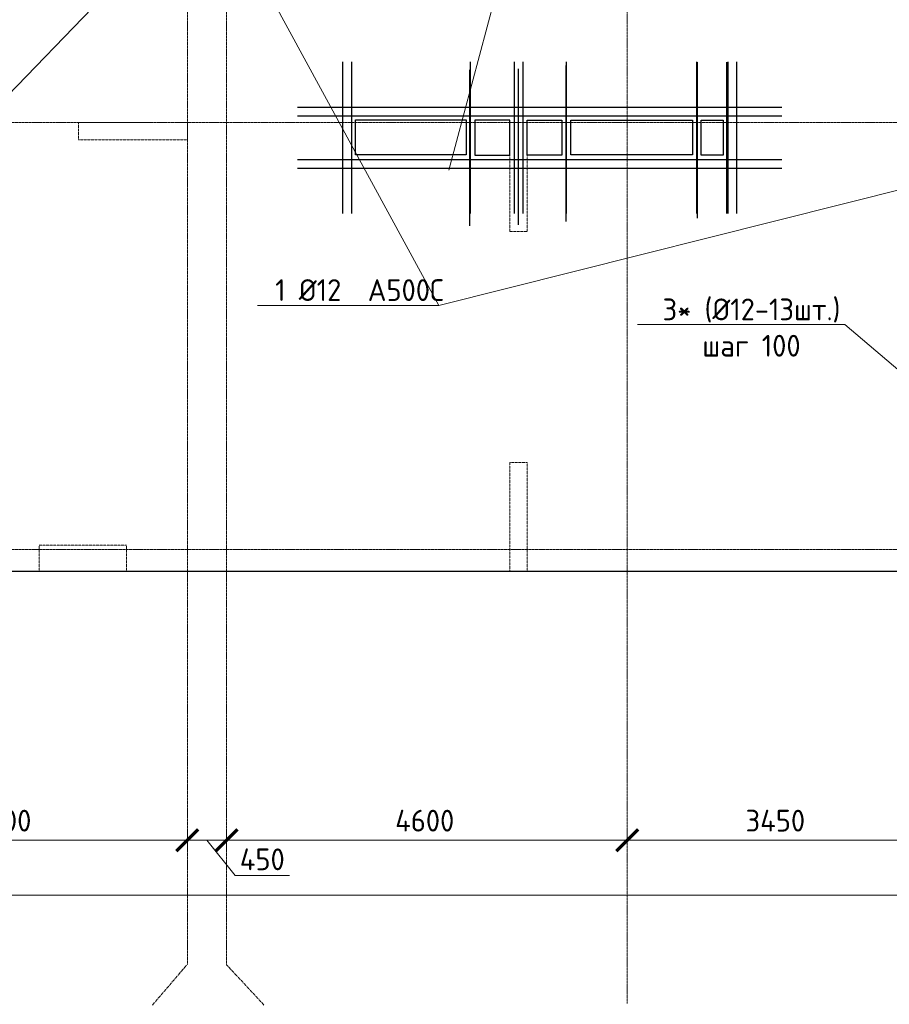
# Model space of a CAD drawing. Header units: millimetres. Extents: x -42044588 to 856694, y -806701 to 941911.
# Tile 974 of 1056: x -93215 to -83232, y -141408 to -130107. Entities that reach past the tile are written whole.
import ezdxf
from ezdxf import colors
from ezdxf.entities.mleader import LeaderData, LeaderLine
from ezdxf.math import Vec2, Vec3

# ---------------------------------------------------------------- set-up
doc = ezdxf.new("R2010")
doc.units = ezdxf.units.MM
for name, pattern in [('______5', [1100, 800, -100, 100, -100]), ('DASHED', [7, 5, -2, 0]), ('осевая', [50.8, 31.75, -6.35, 6.35, -6.35])]:
    doc.linetypes.add(name, pattern=pattern)
doc.layers.add('Колонна_ бетон', color=7, linetype='Continuous', lineweight=50, true_color=0xb4b496)
for name, color, linetype, lineweight in [('Оси', 40, '______5', 18), ('Перекрытие ж_бетон', 1, 'Continuous', 30), ('подоснова', 151, 'Continuous', 5), ('РАЗМЕРЫ', 1, 'Continuous', 9)]:
    doc.layers.add(name, color=color, linetype=linetype, lineweight=lineweight)
doc.styles.add('GOST-2.304_Type-B', font='GOST_Common.ttf')
doc.styles.add('ГОСТ', font='GOST_Common.ttf')
doc.dimstyles.new('СПДС', dxfattribs={"dimscale": 100, "dimtxt": 2.5, "dimasz": 2, "dimexe": 1.25, "dimexo": 0, "dimtad": 1, "dimdec": 0, "dimrnd": 5, "dimtxsty": 'GOST-2.304_Type-B', "dimblk": 'ARCHTICK', "dimcen": 2.5, "dimdle": 2, "dimclrd": 1, "dimclre": 1, "dimclrt": 1, "dimadec": 0, "dimazin": 2, "dimtfac": 0.75, "dimtdec": 0, "dimtmove": 1, "dimatfit": 3, "dimfxl": 0, "dimtolj": 1, "dimarcsym": 0})

# ---------------------------------------------------------------- blocks, each defined once
blk = doc.blocks.new('_ArchTick')
at = {"color": 0, "linetype": 'ByBlock', "const_width": 0.15}
blk.add_lwpolyline([(-0.5, -0.5), (0.5, 0.5)], dxfattribs=at)
blk = doc.blocks.new('*D6710')
at = {"color": 1, "lineweight": -2, "transparency": 16777216}
for p, q in [((-85705, -346670), (-85705, -346545)), ((-38905, -346670), (-38905, -346545)), ((-85905, -346670), (-38705, -346670))]:
    blk.add_line(p, q, dxfattribs=at)
at = {"layer": 'DEFPOINTS', "color": 0, "transparency": 16777216}
for p in [(-85705, -346670), (-38905, -346670), (-38905, -346670)]:
    blk.add_point(p, dxfattribs=at)
at = {"color": 1, "lineweight": -2, "transparency": 16777216, "xscale": 250, "yscale": 250, "zscale": 250, "rotation": 180}
blk.add_blockref('_ArchTick', (-85705, -346670), dxfattribs=at)
at = {"color": 1, "lineweight": -2, "transparency": 16777216, "xscale": 250, "yscale": 250, "zscale": 250}
blk.add_blockref('_ArchTick', (-38905, -346670), dxfattribs=at)
at = {"color": 1, "transparency": 16777216, "insert": (-67487, -346445), "char_height": 250, "width": 104166.67, "attachment_point": 5, "style": 'GOST-2.304_Type-B'}
blk.add_mtext('\\A1;46800', dxfattribs=at)
blk = doc.blocks.new('*D6718')
at = {"color": 1, "lineweight": -2, "transparency": 16777216}
for p, q in [((-81605, -346039), (-81605, -345914)), ((-77405, -346039), (-77405, -345914)), ((-81805, -346039), (-77205, -346039))]:
    blk.add_line(p, q, dxfattribs=at)
at = {"layer": 'DEFPOINTS', "color": 0, "transparency": 16777216}
for p in [(-81605, -346039), (-77405, -346039), (-77405, -346039)]:
    blk.add_point(p, dxfattribs=at)
at = {"color": 1, "lineweight": -2, "transparency": 16777216, "xscale": 250, "yscale": 250, "zscale": 250, "rotation": 180}
blk.add_blockref('_ArchTick', (-81605, -346039), dxfattribs=at)
at = {"color": 1, "lineweight": -2, "transparency": 16777216, "xscale": 250, "yscale": 250, "zscale": 250}
blk.add_blockref('_ArchTick', (-77405, -346039), dxfattribs=at)
at = {"color": 1, "transparency": 16777216, "insert": (-79530, -345814), "char_height": 250, "width": 83333.33, "attachment_point": 5, "style": 'GOST-2.304_Type-B'}
blk.add_mtext('\\A1;4200', dxfattribs=at)
blk = doc.blocks.new('*D6719')
at = {"color": 1, "lineweight": -2, "transparency": 16777216}
for p, q in [((-76955, -346039), (-76955, -345914)), ((-72355, -346039), (-72355, -345914)), ((-77155, -346039), (-72155, -346039))]:
    blk.add_line(p, q, dxfattribs=at)
at = {"layer": 'DEFPOINTS', "color": 0, "transparency": 16777216}
for p in [(-76955, -346039), (-72355, -346039), (-72355, -346039)]:
    blk.add_point(p, dxfattribs=at)
at = {"color": 1, "lineweight": -2, "transparency": 16777216, "xscale": 250, "yscale": 250, "zscale": 250, "rotation": 180}
blk.add_blockref('_ArchTick', (-76955, -346039), dxfattribs=at)
at = {"color": 1, "lineweight": -2, "transparency": 16777216, "xscale": 250, "yscale": 250, "zscale": 250}
blk.add_blockref('_ArchTick', (-72355, -346039), dxfattribs=at)
at = {"color": 1, "transparency": 16777216, "insert": (-74680, -345814), "char_height": 250, "width": 83333.33, "attachment_point": 5, "style": 'GOST-2.304_Type-B'}
blk.add_mtext('\\A1;4600', dxfattribs=at)
blk = doc.blocks.new('*D6720')
at = {"color": 1, "lineweight": -2, "transparency": 16777216}
for p, q in [((-72355, -346039), (-72355, -345914)), ((-68905, -346039), (-68905, -345914)), ((-72555, -346039), (-68705, -346039))]:
    blk.add_line(p, q, dxfattribs=at)
at = {"layer": 'DEFPOINTS', "color": 0, "transparency": 16777216}
for p in [(-72355, -346039), (-68905, -346039), (-68905, -346039)]:
    blk.add_point(p, dxfattribs=at)
at = {"color": 1, "lineweight": -2, "transparency": 16777216, "xscale": 250, "yscale": 250, "zscale": 250, "rotation": 180}
blk.add_blockref('_ArchTick', (-72355, -346039), dxfattribs=at)
at = {"color": 1, "lineweight": -2, "transparency": 16777216, "xscale": 250, "yscale": 250, "zscale": 250}
blk.add_blockref('_ArchTick', (-68905, -346039), dxfattribs=at)
at = {"color": 1, "transparency": 16777216, "insert": (-70655, -345814), "char_height": 250, "width": 83333.33, "attachment_point": 5, "style": 'GOST-2.304_Type-B'}
blk.add_mtext('\\A1;3450', dxfattribs=at)
blk = doc.blocks.new('*D6729')
at = {"color": 1, "lineweight": -2, "transparency": 16777216}
for p, q in [((-77405, -345914), (-77405, -346164)), ((-76755, -346039), (-77605, -346039)), ((-77180, -346039), (-76858, -346445)), ((-76955, -345976), (-76955, -346164)), ((-76858, -346445), (-76233, -346445))]:
    blk.add_line(p, q, dxfattribs=at)
at = {"layer": 'DEFPOINTS', "color": 0, "transparency": 16777216}
for p in [(-77405, -345914), (-77405, -346039), (-76955, -345976)]:
    blk.add_point(p, dxfattribs=at)
at = {"color": 1, "lineweight": -2, "transparency": 16777216, "xscale": 250, "yscale": 250, "zscale": 250, "rotation": 180}
blk.add_blockref('_ArchTick', (-77405, -346039), dxfattribs=at)
at = {"color": 1, "lineweight": -2, "transparency": 16777216, "xscale": 250, "yscale": 250, "zscale": 250}
blk.add_blockref('_ArchTick', (-76955, -346039), dxfattribs=at)
at = {"color": 1, "transparency": 16777216, "insert": (-76545, -346258), "char_height": 250, "attachment_point": 5, "style": 'GOST-2.304_Type-B'}
blk.add_mtext('\\A1;450', dxfattribs=at)
blk = doc.blocks.new('подложка стн 1-го этажа')
at = {"layer": 'Колонна_ бетон', "color": 252, "linetype": 'DASHED', "lineweight": 0, "ltscale": 0.5, "true_color": 0x939598, "transparency": 33554687}
for p, q in [((15094, 14612, -200), (15094, 14612, -200)), ((15094, 14612, -200), (15094, 14412, -200)), ((16344, 14612, -200), (15094, 14612, -200)), ((16344, 14612, -200), (16344, 14612, -200)), ((16344, 14412, -200), (16344, 14612, -200)), ((20044, 14612, -200), (20044, 14612, -200)), ((20044, 14612, -200), (20044, 13362, -200)), ((20244, 14612, -200), (20044, 14612, -200)), ((20244, 14612, -200), (20244, 14612, -200)), ((20244, 14612, -200), (20244, 13362, -200)), ((15094, 14412, -200), (15094, 14412, -200)), ((15094, 14412, -200), (16344, 14412, -200)), ((16344, 14412, -200), (16344, 14412, -200)), ((20044, 13362, -200), (20044, 13362, -200)), ((20044, 13362, -200), (20244, 13362, -200)), ((20244, 13362, -200), (20244, 13362, -200)), ((20044, 10712, -200), (20044, 9462, -200)), ((20244, 10712, -200), (20044, 10712, -200)), ((20244, 9462, -200), (20244, 10712, -200)), ((14644, 9762, -200), (14644, 9462, -200)), ((14644, 9762, -200), (15644, 9762, -200)), ((15644, 9762, -200), (15644, 9462, -200)), ((15644, 9462, -200), (14644, 9462, -200)), ((20244, 9462, -200), (20044, 9462, -200))]:
    blk.add_line(p, q, dxfattribs=at)
blk = doc.blocks.new('_None')
blk = doc.blocks.new('блочина')
at = {"layer": 'Перекрытие ж_бетон', "color": 4}
for points in [[(113843, 55383), (113843, 55783), (115113, 55783), (115113, 55383)], [(116213, 55780), (116213, 55380), (115813, 55380), (115813, 55780)], [(116313, 55382), (116313, 55782), (117713, 55782), (117713, 55382)], [(118063, 55380), (117813, 55380), (117813, 55780), (118063, 55780)]]:
    blk.add_lwpolyline(points, close=True, dxfattribs=at)
at = {"layer": 'Перекрытие ж_бетон', "color": 4, "elevation": 360}
blk.add_lwpolyline([(115213, 55780), (115213, 55380), (115613, 55380), (115613, 55780)], close=True, dxfattribs=at)
blk = doc.blocks.new('оси блок 2')
at = {"layer": 'Оси', "color": 16, "linetype": 'осевая', "lineweight": 0, "ltscale": 0.25, "transparency": 33554687}
for p, q in [((-72354.7, -322543), (-72354.7, -347914.1)), ((-77404.7, -323084.4), (-77404.7, -347462.5)), ((-76954.7, -323084.4), (-76954.7, -347468.4)), ((-89822.3, -337801.3), (-37238.5, -337801.3)), ((-89822.3, -342701.3), (-37238.5, -342701.3))]:
    blk.add_line(p, q, dxfattribs=at)
at = {"layer": 'Оси', "color": 16, "linetype": 'осевая', "lineweight": 0, "transparency": 33554687}
for p, q in [((-77805.3, -347930), (-77404.7, -347462.5)), ((-76525.3, -347930), (-76954.7, -347468.4))]:
    blk.add_line(p, q, dxfattribs=at)
for base, p1, p2, picture, middle in [((-77404.7, -346038.9), (-81604.7, -346038.9), (-77404.7, -346038.9), '*D6718', (-79529.9, -346038.9)), ((-72354.7, -346038.9), (-76954.7, -346038.9), (-72354.7, -346038.9), '*D6719', (-74679.9, -346038.9)), ((-68904.7, -346038.9), (-72354.7, -346038.9), (-68904.7, -346038.9), '*D6720', (-70654.9, -346038.9)), ((-38904.7, -346670.2), (-85704.7, -346670.2), (-38904.7, -346670.2), '*D6710', (-67487.3, -346670.2))]:
    dim = blk.add_linear_dim(base=base, p1=p1, p2=p2, dimstyle='СПДС', override={"dimgap": 1})
    dim.commit()
    dim.dimension.update_dxf_attribs({"geometry": picture, "text_midpoint": middle, "dimtype": 160})
dim = blk.add_linear_dim(base=(-77404.7, -346038.9), p1=(-76954.7, -345976.4), p2=(-77404.7, -345913.9), dimstyle='СПДС')
dim.commit()
dim.dimension.update_dxf_attribs({"geometry": '*D6729', "text_midpoint": (-76795.1, -346445.2), "dimtype": 160})

msp = doc.modelspace()

# ---------------------------------------------------------------- linework, layer by layer
at = {"lineweight": 30}
for p, q in [((-89507.223, -130589.815, -360), (-89507.218, -132329.815, -360)), ((-89407.223, -130589.815, -360), (-89407.218, -132329.815, -360)), ((-88042.876, -130589.815, -360), (-88042.871, -132329.815, -360)), ((-87538.014, -130589.815, -360), (-87538.009, -132329.815, -360)), ((-87438.014, -130589.815, -360), (-87438.009, -132329.815, -360)), ((-86946.932, -130634.012), (-86946.932, -132424.012)), ((-86940.959, -130589.815, -360), (-86940.954, -132329.815, -360)), ((-85446.622, -130589.815, -360), (-85446.617, -132329.815, -360)), ((-85438.237, -130593.241), (-85438.237, -132383.241)), ((-85100.611, -130592.537, -360), (-85100.605, -132332.537, -360)), ((-85084.683, -130589.815, -360), (-85084.677, -132329.815, -360)), ((-84984.683, -130589.815, -360), (-84984.677, -132329.815, -360)), ((-88052.347, -130681.626), (-88052.347, -132471.626)), ((-87491.115, -130671.409), (-87491.115, -132461.409)), ((-90024.629, -131109.815, -360), (-84464.683, -131109.814, -360)), ((-90024.629, -131209.815, -360), (-84464.683, -131209.814, -360)), ((-90024.629, -131709.816, -360), (-84464.683, -131709.817, -360)), ((-90024.629, -131809.816, -360), (-84464.683, -131809.817, -360))]:
    msp.add_line(p, q, dxfattribs=at)
at = {"layer": 'Перекрытие ж_бетон'}
msp.add_lwpolyline([(-99839.767, -136437.763), (-81289.604, -136437.763), (-81289.604, -138037.763), (-77939.606, -138037.763), (-77939.602, -136437.763), (-65889.767, -136437.763), (-65889.767, -138037.763), (-62540.228, -138037.763), (-62540.233, -136437.763), (-52539.767, -136437.763), (-52539.767, -119537.764), (-62589.767, -119537.764), (-62589.767, -117937.764), (-65939.767, -117937.764), (-65939.767, -119537.764), (-85829.767, -119537.764), (-85829.767, -117937.764), (-89179.767, -117937.764), (-89179.767, -119537.764), (-99839.767, -119537.764), (-99839.767, -136437.763)], dxfattribs=at)

# ---------------------------------------------------------------- block references
for name, p in [('подложка стн 1-го этажа', (-107633.69, -145899.558, 560)), ('блочина', (-203202.607, -187041.012))]:
    msp.add_blockref(name, p)
at = {"layer": 'РАЗМЕРЫ'}
msp.add_blockref('оси блок 2', (-13885.049, 206513.559), dxfattribs=at)

# ---------------------------------------------------------------- texts
at = {"ltscale": 100, "insert": (-133805.873, -133990.634), "char_height": 250, "attachment_point": 1, "style": 'ГОСТ'}
msp.add_mtext_dynamic_manual_height_columns('\\pi1250,t1750;1.^IПроизводство работ вести в строгом соответствии с требованиями СП 70.13330.2012 "Несущие и ограждающие конструкции" и проектом производства работ.{\\H1.83333x; }\\P2.^IПеред бетонированием арматуру и основание, на которую укладывается бетонная смесь, очистить от {\\H1.55556x; }ржавчины и грязи. {\\H1.64815x; }\\P3.^IБетонирование вести слоем на всю толщину  плит. Захватки при бетонировании должны быть отсечены {\\H1.61728x; }вертикальными швами. Бетон применять класса В25. Заполнителем для бетона служит щебень твердых пород, {\\H1.62757x; }наибольшая фракция щебня не должна превышать 40мм.{\\H1.62414x; }\\P4.^IВ процессе бетонирования обеспечить соблюдение защитных слоев и мест положения рабочей арматуры {\\H1.62529x; }согласно проекту. Материал фиксаторов для нижней арматуры фундаментных плит выбирается проектом производства {\\H1.6249x; }работ, исходя из конкретных возможностей строительной организации.{\\H1.62503x; }\\P5.^IПроектом принято соединение рабочих стержней арматуры монолитной плиты внахлестку (без сварки). {\\H1.72499x; }\\P6.^IСварные арматурные каркасы изготовить на заводе-изготовители. {\\H1.67917x; }\\P7.^IКрестообразные соединения стержней арматуры 1-го и 2-го рядов, а также 3-го и 4-го рядов между собой {\\H1.60694x; }выполнить вязкой отожженной проволокой диаметром 2,0-3,0 мм. Допускается применение специальных соединительных {\\H1.63102x; }элементов - пластмассовых или проволочных фиксаторов. Соединение арматуры допускается предусматривать не во всех {\\H1.62299x; }местах пересечения стержней арматуры. При этом должны быть связаны вязальной проволокой все пересечения стержней {\\H1.62567x; }в 2-х крайних рядах по периметру плит, остальные узлы могут быть соединены через узел в шахматном порядке (схему {\\H1.72478x; }вязки стержней см. на данном листе).{\\H1.77924x; }', width=18954.38214, gutter_width=12.5, heights=[0], dxfattribs=at)

# ---------------------------------------------------------------- leaders
at = {"layer": 'подоснова', "color": 2, "ltscale": 0.3}
ml = msp.add_multileader_mtext('Standard', dxfattribs=at)
ml.set_content('1 %%C12  А500С', color=2, style='GOST-2.304_Type-B')
ml.set_leader_properties(color=256, linetype='ByLayer', lineweight=15)
ml.set_arrow_properties(name='NONE')
ml.build(insert=Vec2(0, 0))
ml.multileader.update_dxf_attribs({"text_left_attachment_type": 6, "text_right_attachment_type": 6, "dogleg_length": 0.1, "arrow_head_size": 18})
ctx = ml.context
ctx.base_point, ctx.char_height, ctx.arrow_head_size, ctx.landing_gap_size, ctx.plane_origin = Vec3(-90224.355, -133385.539, 720), 250, 18, 20, Vec3(-99199.941, -132237.112, 720)
ctx.left_attachment, ctx.right_attachment, ctx.text_align_type = 6, 6, 1
notes = []
notes.append((ctx, [(1, (1, 1, 0), (-88402.437, -133385.539, 720), (-1, 0), 0.1, [(7, [(-94473.929, -124945.976, 720), (-93640.541, -131273.578, 720), (-89648.708, -127143.785, 720), (-90661.212, -129237.764, 720)], 0, []), (1, [(-88287.231, -131835.048, 720), (-87592.233, -129223.626, 720), (-82941.288, -129725.272, 720), (-77819.273, -130731.427, 720)], 0, [])])]))
ctx.mtext.insert, ctx.mtext.alignment, ctx.mtext.flow_direction = Vec3(-89313.446, -133085.539, 720), 2, 5
ml = msp.add_multileader_mtext('Standard', dxfattribs=at)
ml.set_content('3* (%%C12-13шт.)\\Pшаг 100', color=2, style='GOST-2.304_Type-B')
ml.set_leader_properties(color=256, linetype='ByLayer', lineweight=15)
ml.set_arrow_properties(name='NONE')
ml.build(insert=Vec2(0, 0))
ml.multileader.update_dxf_attribs({"text_left_attachment_type": 6, "text_right_attachment_type": 6, "dogleg_length": 0.1, "arrow_head_size": 18})
ctx = ml.context
ctx.base_point, ctx.char_height, ctx.arrow_head_size, ctx.landing_gap_size, ctx.plane_origin = Vec3(-85887.308, -133607.014, 360), 250, 18, 20, Vec3(-89825.151, -133550.348, 360)
ctx.left_attachment, ctx.right_attachment, ctx.text_align_type = 6, 6, 1
notes.append((ctx, [(1, (1, 1, 0), (-83740.389, -133607.014, 360), (-1, 0), 0.1, [(0, [(-81173.744, -135787.729, 360)], 0, [])])]))
ctx.mtext.insert, ctx.mtext.alignment, ctx.mtext.flow_direction = Vec3(-84813.898, -133307.014, 360), 2, 5
for ctx, leaders in notes:
    for number, flags, end, landing, length, lines in leaders:
        leader = LeaderData()
        leader.index, (leader.has_last_leader_line, leader.has_dogleg_vector, leader.attachment_direction) = number, flags
        leader.last_leader_point, leader.dogleg_vector, leader.dogleg_length = Vec3(end), Vec3(landing), length
        for number, points, colour, breaks in lines:
            line = LeaderLine()
            line.index, line.vertices, line.color, line.breaks = number, Vec3.list(points), colors.encode_raw_color(colour), breaks
            leader.lines.append(line)
        ctx.leaders.append(leader)

doc.saveas('drawing.dxf')
